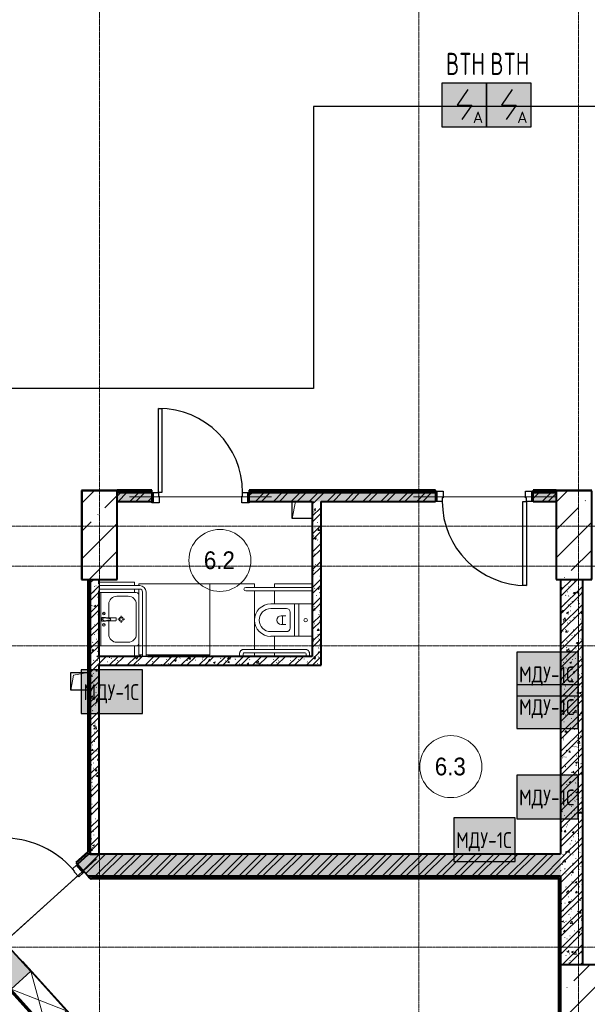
# Model space of a CAD drawing. Header units: millimetres. Extents: x -135639 to 224623, y -383017 to -59102.
# Tile 288 of 494: x 19714 to 26113, y -146767 to -135655. Entities that reach past the tile are written whole.
import ezdxf
from ezdxf.enums import TextEntityAlignment as Align

# ---------------------------------------------------------------- set-up
doc = ezdxf.new("R2010")
doc.units = ezdxf.units.MM
doc.linetypes.add('CONTINOUS', pattern=[0])
doc.linetypes.add('Линия сетки', pattern=[25, 20, -2.5, 0, -2.5])
for name, color, linetype, lineweight in [('A-000-M_MASS', 7, 'Continuous', 18), ('A-010-A_ROOM', 7, 'Continuous', 20), ('A-200-M_WALL', 7, 'Continuous', 18), ('A-200-M_WALL_EXT', 7, 'Continuous', 18), ('A-200-M_WALL_INT', 7, 'Continuous', 18), ('A-200-M_WALL_PAT', 7, 'Continuous', 40), ('A-314-M_WINDOW', 7, 'Continuous', 18), ('A-314-M_WINDOW_OPEN', 7, 'Continuous', 18), ('A-325-M_DOOR', 7, 'Continuous', 18), ('A-325-M_DOOR__FRAME', 7, 'Continuous', 30), ('A-325-M_DOOR_PANEL', 7, 'Continuous', 30), ('A-700-M_FFE', 7, 'Continuous', 18), ('M-520-M_DRAINAGE_FW', 7, 'Continuous', 18), ('S-280-M_COLUMN', 7, 'Continuous', 18), ('S-280-M_STRUCT_FRAME', 7, 'Continuous', 18), ('Z-030-M_GRID', 7, 'Continuous', 9), ('Z-060-M_DETAIL', 7, 'Continuous', 18), ('Арматура воздуховодов', 7, 'Continuous', 18), ('ОС', 5, 'Continuous', 25), ('ПС', 7, 'Continuous', 40), ('СС-011-ПОЖ-СИГНАЛИЗАЦИЯ', 1, 'Continuous', 30)]:
    doc.layers.add(name, color=color, linetype=linetype, lineweight=lineweight)
doc.layers.add('ССПС', color=5, linetype='Continuous')
doc.styles.add('1111', font='isocpeur.ttf')
doc.styles.add('Arial_2', font='arial.ttf', dxfattribs={"width": 0.9, "height": 400})
pattern_1 = [(50, (0, 0), (218.62117, -19.1268), [22.86, -251.46]), (355, (0, 0), (-42.2919, 229.2684), [18.288, -201.168]), (100.451, (18.22, -1.6), (176.3311, 210.1396), [19.428, -213.708]), (46.184, (0, 60.96), (325.295, -50.4516), [34.29, -377.19]), (96.636, (27.1, 56.76), (284.883, 296.9127), [29.142, -320.562]), (351.184, (0, 60.96), (284.8858, 296.9107), [27.432, -301.752]), (21, (30.48, 45.72), (181.9375, -122.7183), [22.86, -251.46]), (326, (30.48, 45.72), (74.1622, 221.0262), [18.288, -201.168]), (71.451, (45.64, 35.5), (256.10035, 98.30526), [19.428, -213.708]), (37.5, (0, 0), (3.70639, 101.4659), [3.353, -195.377, 3.353, -200.863, -201.93]), (37.5, (0, 0), (3.70639, 101.4659), [-402.946, 3.353, -198.577]), (7.5, (0, 0), (80.18358, 120.21653), [3.353, -113.081, 3.353, -190.805, -76.962]), (7.5, (0, 0), (80.18358, 120.21653), [-310.591, 3.353, -73.609]), (327.5, (-67.97, 0), (162.70865, -6.87497), [3.353, -72.847, 3.353, -234.391, -315.468]), (327.5, (-67.97, 0), (162.70865, -6.87497), [-313.944, 3.353, -312.115]), (317.5, (-98.45, 0), (177.75468, 30.51183), [3.353, -95.707, 3.353, -154.534, -224.028]), (317.5, (-98.45, 0), (177.75468, 30.51183), [-256.946, 3.353, -220.675])]
pattern_2 = [(45, (0, 0), (-101.02788, 101.02788), []), (45, (67.35, 0), (-101.02788, 101.02788), [])]
pattern_3 = [(0, (0, 0), (406.4, 101.6), [33.528, -271.272, 33.528, -271.272, -1625.6]), (0, (0, 0), (406.4, 101.6), [-609.6, 33.528, -576.072, 33.528, -271.272, -711.2]), (0, (0, 0), (406.4, 101.6), [-1524, 33.528, -169.672, 33.528, -474.472]), (120, (152.4, 50.8), (-291.18818, 301.15272), [33.528, -271.272, 33.528, -271.272, -1625.6]), (120, (152.4, 50.8), (-291.18818, 301.15272), [-609.6, 33.528, -576.072, 33.528, -271.272, -711.2]), (120, (152.4, 50.8), (-291.18818, 301.15272), [-1524, 33.528, -169.672, 33.528, -474.472]), (240, (203.2, 254), (-115.21182, -402.75272), [33.528, -271.272, 33.528, -271.272, -1625.6]), (240, (203.2, 254), (-115.21182, -402.75272), [-609.6, 33.528, -576.072, 33.528, -271.272, -711.2]), (240, (203.2, 254), (-115.21182, -402.75272), [-1524, 33.528, -169.672, 33.528, -474.472])]

# ---------------------------------------------------------------- blocks, each defined once
blk = doc.blocks.new('101_Дверь_Однопольная - _ПЧ_Мет_900х2000_Служеб помещения_EI30_Пр-4451913-B1_-7_650_')
at = {"layer": 'A-325-M_DOOR', "color": 253, "lineweight": 30, "true_color": 0xaaaaaa}
for p, q in [((-550, 50), (-535, 50)), ((-550, -65), (-550, 50)), ((-535, 50), (-535, -65)), ((535, -65), (535, 50)), ((535, 50), (550, 50)), ((550, 50), (550, -65)), ((-535, -65), (-550, -65)), ((550, -65), (535, -65))]:
    blk.add_line(p, q, dxfattribs=at)
at = {"layer": 'A-325-M_DOOR__FRAME', "color": 253, "true_color": 0xaaaaaa}
for p, q in [((-535, 50), (-475, 50)), ((-535, -65), (-535, 50)), ((-475, 50), (-475, 10)), ((-475, 10), (-465, 10)), ((-465, 10), (-465, -65)), ((465, 10), (475, 10)), ((465, -65), (465, 10)), ((475, 50), (535, 50)), ((475, 10), (475, 50)), ((535, 50), (535, -65)), ((-465, -65), (-535, -65)), ((535, -65), (465, -65))]:
    blk.add_line(p, q, dxfattribs=at)
at = {"layer": 'A-325-M_DOOR_PANEL', "color": 253, "true_color": 0xaaaaaa}
for p, q in [((-475, 1000), (-435, 1000)), ((-475, 50), (-475, 1000)), ((-435, 1000), (-435, 50)), ((-435, 50), (-475, 50))]:
    blk.add_line(p, q, dxfattribs=at)
blk.add_arc((-475, 50), 950, 0, 90, dxfattribs=at)
blk = doc.blocks.new('101_Дверь_Однопольная - _ПЧ_Мет_1000х2000_Тех помещения_EI60_Пр-4453308-B1_-7_650_')
at = {"layer": 'A-325-M_DOOR', "color": 253, "lineweight": 30, "true_color": 0xaaaaaa}
for p, q in [((-600, 100), (-585, 100)), ((-600, -15), (-600, 100)), ((-585, 100), (-585, -15)), ((585, -15), (585, 100)), ((585, 100), (600, 100)), ((600, 100), (600, -15)), ((-585, -15), (-600, -15)), ((600, -15), (585, -15))]:
    blk.add_line(p, q, dxfattribs=at)
at = {"layer": 'A-325-M_DOOR__FRAME', "color": 253, "true_color": 0xaaaaaa}
for p, q in [((-585, 100), (-525, 100)), ((-585, -15), (-585, 100)), ((-525, 100), (-525, 60)), ((-525, 60), (-515, 60)), ((-515, 60), (-515, -15)), ((515, 60), (525, 60)), ((515, -15), (515, 60)), ((525, 100), (585, 100)), ((525, 60), (525, 100)), ((585, 100), (585, -15)), ((-515, -15), (-585, -15)), ((585, -15), (515, -15))]:
    blk.add_line(p, q, dxfattribs=at)
at = {"layer": 'A-325-M_DOOR_PANEL', "color": 253, "true_color": 0xaaaaaa}
for p, q in [((-525, 1150), (-485, 1150)), ((-525, 100), (-525, 1150)), ((-485, 1150), (-485, 100)), ((-485, 100), (-525, 100))]:
    blk.add_line(p, q, dxfattribs=at)
blk.add_arc((-525, 100), 1050, 0, 90, dxfattribs=at)
blk = doc.blocks.new('101_Дверь_Однопольная - _ПЧ_Мет_900х2000_Служеб помещения_Выпадающий порог_EI30_Пр-4452282-B1_-7_650_')
at = {"layer": 'A-325-M_DOOR', "color": 253, "lineweight": 30, "true_color": 0xaaaaaa}
for p, q in [((-550, 50), (-535, 50)), ((-550, -65), (-550, 50)), ((-535, 50), (-535, -65)), ((535, -65), (535, 50)), ((535, 50), (550, 50)), ((550, 50), (550, -65)), ((-535, -65), (-550, -65)), ((550, -65), (535, -65))]:
    blk.add_line(p, q, dxfattribs=at)
at = {"layer": 'A-325-M_DOOR__FRAME', "color": 253, "true_color": 0xaaaaaa}
for p, q in [((-535, 50), (-475, 50)), ((-535, -65), (-535, 50)), ((-475, 50), (-475, 10)), ((-475, 10), (-465, 10)), ((-465, 10), (-465, -65)), ((465, 10), (475, 10)), ((465, -65), (465, 10)), ((475, 50), (535, 50)), ((475, 10), (475, 50)), ((535, 50), (535, -65)), ((-465, -65), (-535, -65)), ((535, -65), (465, -65))]:
    blk.add_line(p, q, dxfattribs=at)
at = {"layer": 'A-325-M_DOOR_PANEL', "color": 253, "true_color": 0xaaaaaa}
for p, q in [((-475, 1000), (-435, 1000)), ((-475, 50), (-475, 1000)), ((-435, 1000), (-435, 50)), ((-435, 50), (-475, 50))]:
    blk.add_line(p, q, dxfattribs=at)
blk.add_arc((-475, 50), 950, 0, 90, dxfattribs=at)
blk = doc.blocks.new('Унитаз напольный_МГН - Унитаз МГН_Поручень_С_----2562005-B1_-7_650_')
at = {"layer": 'M-520-M_DRAINAGE_FW', "color": 253, "true_color": 0xaaaaaa}
for p, q in [((-410, 200), (-410, 195)), ((-410, 195), (-290, 195)), ((-330, 195), (-370, 195)), ((-370, 195), (-370, 0)), ((-330, 0), (-330, 195)), ((-290, 195), (-290, 200)), ((-183, 200), (-183, 50)), ((182, 50), (182, 200)), ((330, 120), (330, 0)), ((370, 0), (370, 120)), ((405, 170), (380, 170)), ((380, 130), (405, 130)), ((410, 190), (405, 190)), ((405, 190), (405, 110)), ((405, 130), (405, 170)), ((-370, 0), (-370, -550)), ((-330, -550), (-330, 0)), ((-183, 50), (182, 50)), ((182, 50), (-183, 50)), ((-183, 50), (-183, 0)), ((-183, 0), (182, 0)), ((182, 0), (182, 50)), ((330, 0), (330, -450)), ((370, -450), (370, 0)), ((405, 110), (410, 110)), ((182, 0), (-183, 0)), ((-183, 0), (-183, -268)), ((-130, -268), (-130, -90)), ((-90, -50), (90, -50)), ((-50, -150), (-50, -100)), ((50, -100), (50, -150)), ((130, -90), (130, -268)), ((182, -268), (182, 0)), ((-50, -135), (50, -135)), ((330, -450), (330, -570)), ((370, -570), (370, -450)), ((405, -580), (380, -580)), ((380, -620), (405, -620)), ((410, -560), (405, -560)), ((405, -560), (405, -640)), ((405, -620), (405, -580)), ((405, -640), (410, -640))]:
    blk.add_line(p, q, dxfattribs=at)
at = {"layer": 'M-520-M_DRAINAGE_FW', "color": 253, "true_color": 0xaaaaaa, "flags": 128}
for points in [[(380, 170), (378, 170), (376, 170), (374, 170), (372, 169), (370, 169), (368, 169), (366, 168), (364, 167), (362, 167), (361, 166), (359, 165), (357, 164), (355, 163), (353, 162), (352, 161), (350, 160), (349, 159), (347, 158), (346, 156), (344, 155), (343, 153), (341, 152), (340, 150), (339, 149), (338, 147), (337, 145), (336, 144), (335, 142), (334, 140), (333, 138), (333, 136), (332, 134), (332, 132), (331, 130), (331, 128), (330, 127), (330, 125), (330, 123), (330, 121)], [(330, -570), (330, -572), (330, -574), (330, -576), (331, -578), (331, -580), (331, -582), (332, -584), (333, -586), (333, -588), (334, -589), (335, -591), (336, -593), (337, -595), (338, -597), (339, -598), (340, -600), (341, -601), (342, -603), (344, -604), (345, -606), (347, -607), (348, -609), (350, -610), (351, -611), (353, -612), (355, -613), (356, -614), (358, -615), (360, -616), (362, -617), (364, -617), (366, -618), (368, -618), (370, -619), (372, -619), (373, -620), (375, -620), (377, -620), (379, -620)]]:
    blk.add_lwpolyline(points, dxfattribs=at)
at = {"layer": 'M-520-M_DRAINAGE_FW', "color": 253, "true_color": 0xaaaaaa}
for centre, radius, start, end in [((0, 125), 20, 0, 180), ((0, 125), 20, 180, 0), ((380, 120), 50, 90, 180), ((380, 120), 10, 90, 180), ((-90, -90), 40, 90, 180), ((90, -90), 40, 360, 90), ((0, -150), 50, 180, 0), ((0, -268), 183, 180, 360), ((0, -268), 130, 180, 0), ((-350, -550), 20, 180, 0), ((380, -570), 50, 180, 270), ((380, -570), 10, 180, 270)]:
    blk.add_arc(centre, radius, start, end, dxfattribs=at)
blk = doc.blocks.new('MR_Зона обслуживания - MR_Зона обслуживания-V68-B1_-7_650_')
at = {"layer": 'A-700-M_FFE', "color": 253, "lineweight": 9, "true_color": 0xaaaaaa}
for p, q in [((-370, 0), (-410, 0)), ((-410, 0), (-410, -504)), ((330, 0), (-330, 0)), ((410, 0), (370, 0)), ((390, -800), (410, -800))]:
    blk.add_line(p, q, dxfattribs=at)
blk = doc.blocks.new('MR_Зона обслуживания - MR_Зона обслуживания-V69-B1_-7_650_')
at = {"layer": 'A-700-M_FFE', "color": 253, "lineweight": 9, "true_color": 0xaaaaaa}
for p, q in [((-113.75, -425), (33.75, -425)), ((73.75, -425), (113.75, -425))]:
    blk.add_line(p, q, dxfattribs=at)
blk = doc.blocks.new('MR_Зона обслуживания - MR_Зона обслуживания-V27-B1_-7_650_')
at = {"layer": 'A-700-M_FFE', "color": 253, "lineweight": 9, "true_color": 0xaaaaaa}
for p, q in [((-113.75, -5), (-113.75, -425)), ((-113.75, -425), (-73.75, -425)), ((-33.75, -425), (113.75, -425))]:
    blk.add_line(p, q, dxfattribs=at)
blk = doc.blocks.new('МГН_Раковина - Тумба-умывальник_600_Угловая-2663686-B1_-7_650_')
at = {"layer": 'M-520-M_DRAINAGE_FW', "color": 253, "true_color": 0xaaaaaa}
for p, q in [((-380, 5), (-380, 460)), ((-340, 460), (-340, 5)), ((-310, 530), (415, 530)), ((415, 490), (-310, 490)), ((415, 550), (420, 550)), ((415, 470), (415, 550)), ((415, 530), (415, 490)), ((420, 470), (415, 470)), ((420, 550), (420, 470)), ((-300, 400), (-300, 420)), ((-170, 420), (170, 420)), ((300, 420), (300, 400)), ((-260, 200), (-260, 330)), ((-10, 250), (-40, 250)), ((0, 290), (0, 260)), ((0, 210), (0, 240)), ((40, 250), (10, 250)), ((260, 330), (260, 200)), ((-17, 73), (-17, 188)), ((-14, 191), (14, 191)), ((17, 188), (17, 73)), ((-400, 5), (-320, 5)), ((-400, 0), (-400, 5)), ((-320, 0), (-400, 0)), ((-340, 5), (-380, 5)), ((-320, 5), (-320, 0)), ((-300, 20), (300, 20)), ((-17, 110), (-170, 110)), ((-70, 40), (-56, 66)), ((-20, 73), (-17, 73)), ((-20, 33), (-20, 73)), ((20, 33), (-20, 33)), ((-17, 60), (-17, 73)), ((170, 110), (17, 110)), ((17, 73), (17, 60)), ((17, 73), (20, 73)), ((20, 73), (20, 33)), ((70, 40), (56, 66))]:
    blk.add_line(p, q, dxfattribs=at)
for centre, radius, start, end in [((-310, 460), 70, 90, 180), ((-310, 460), 30, 90, 180), ((-270, 420), 30, 90, 180), ((270, 420), 30, 0, 90), ((-170, 330), 90, 90, 180), ((170, 330), 90, 0, 90), ((0, 250), 25, 360, 180), ((0, 250), 25, 180, 360), ((-170, 200), 90, 180, 270), ((-14, 188), 3, 90, 180), ((-14, 188), 3, 105, 165), ((-218, 130), 209, 344.1823, 358.4054), ((0, 124), 9.19, 0, 180), ((218, 130), 209, 181.5946, 195.8177), ((14, 188), 3, 0, 90), ((14, 188), 3, 15, 75), ((170, 200), 90, 270, 0), ((-63, 53), 15, 0, 180), ((-63, 53), 15, 180, 0), ((0, 60), 17, 180, 0), ((63, 53), 15, 0, 180), ((63, 53), 15, 180, 0)]:
    blk.add_arc(centre, radius, start, end, dxfattribs=at)
blk = doc.blocks.new('MR_Зона обслуживания - MR_Зона обслуживания-2663687-B1_-7_650_')
at = {"layer": 'A-700-M_FFE', "color": 253, "lineweight": 9, "true_color": 0xaaaaaa}
for p, q in [((400, 800), (-400, 800)), ((-400, 800), (-400, 0)), ((400, 80), (400, 800)), ((-400, 0), (-380, 0)), ((-340, 0), (400, 0)), ((400, 0), (400, 40))]:
    blk.add_line(p, q, dxfattribs=at)
blk = doc.blocks.new('MR_Зона обслуживания - MR_Зона обслуживания-2663688-B1_-7_650_')
at = {"layer": 'A-700-M_FFE', "color": 253, "lineweight": 9, "true_color": 0xaaaaaa}
for p, q in [((60, 400), (-60, 400)), ((-60, 400), (-60, 0))]:
    blk.add_line(p, q, dxfattribs=at)
blk = doc.blocks.new('MR_Зона обслуживания - MR_Зона обслуживания-V80-B1_-7_650_')
at = {"layer": 'A-700-M_FFE', "color": 253, "lineweight": 9, "true_color": 0xaaaaaa}
for p, q in [((-20, 400), (-60, 400)), ((-60, 400), (-60, 0)), ((60, 400), (20, 400)), ((60, 0), (60, 400))]:
    blk.add_line(p, q, dxfattribs=at)
blk = doc.blocks.new('ПР - _ПЧ_1100_100_Оп250-250_Шаг300_Арм16_Арм10-3254885-B1_-7_650_')
at = {"layer": 'S-280-M_STRUCT_FRAME', "color": 21, "true_color": 0xffaaaa}
for p, q in [((-800, 0), (800, 0)), ((-800, 0), (-550, 0)), ((-465, 0), (465, 0)), ((-465, 0), (465, 0)), ((550, 0), (800, 0))]:
    blk.add_line(p, q, dxfattribs=at)
blk = doc.blocks.new('ПР - _ПЧ_1200_200_Оп200-0_Шаг300_Арм16_Арм10-3252914-B1_-7_650_')
at = {"layer": 'S-280-M_STRUCT_FRAME', "color": 21, "true_color": 0xffaaaa}
for p, q in [((-600, 0), (800, 0)), ((-515, 0), (515, 0)), ((-515, 0), (515, 0)), ((600, 0), (800, 0))]:
    blk.add_line(p, q, dxfattribs=at)
blk = doc.blocks.new('135_SLK_GD_AR_rvt-1-B1_-7_650_')
at = {"layer": 'A-200-M_WALL_PAT', "lineweight": 9, "true_color": 0xaaaaaa}
h = blk.add_hatch(dxfattribs=at)
h.set_pattern_fill('FP_11', color=253, style=0, pattern_type=2)
h.set_pattern_definition(pattern_3)
h.paths.add_polyline_path([(30440, 51830), (32540, 51830), (32540, 51850), (30440, 51850), (30440, 51845)])
h.paths.add_polyline_path([(33640, 51830), (33900, 51830), (33900, 51850), (33640, 51850), (33640, 51845)])
h.paths.add_polyline_path([(28950, 51830), (29340, 51830), (29340, 51850), (28950, 51850)])
h = blk.add_hatch(dxfattribs=at)
h.set_pattern_fill('FP_1', color=253, style=0, pattern_type=2)
h.set_pattern_definition(pattern_1)
h.paths.add_polyline_path([(31150, 51730), (32540, 51730), (32540, 51830), (30440, 51830), (30440, 51730)])
h.paths.add_polyline_path([(33900, 51730), (33900, 51830), (33640, 51830), (33640, 51730), (33673, 51730)])
h.paths.add_polyline_path([(29340, 51730), (29340, 51830), (28950, 51830), (28950, 51730)])
h = blk.add_hatch(dxfattribs=at)
h.set_pattern_fill('FP_2', color=253, style=0, pattern_type=2)
h.set_pattern_definition(pattern_2)
h.paths.add_polyline_path([(31150, 51730), (32540, 51730), (32540, 51830), (30440, 51830), (30440, 51730)])
h.paths.add_polyline_path([(33900, 51730), (33900, 51830), (33640, 51830), (33640, 51730), (33673, 51730)])
h.paths.add_polyline_path([(29340, 51730), (29340, 51830), (28950, 51830), (28950, 51730)])
h = blk.add_hatch(dxfattribs=at)
h.set_pattern_fill('FP_1', color=253, style=0, pattern_type=2)
h.set_pattern_definition(pattern_1)
h.paths.add_polyline_path([(31150, 49980), (31250, 49980), (31250, 51730), (31150, 51730), (31150, 50049)])
h = blk.add_hatch(dxfattribs=at)
h.set_pattern_fill('FP_2', color=253, style=0, pattern_type=2)
h.set_pattern_definition(pattern_2)
h.paths.add_polyline_path([(31150, 49980), (31250, 49980), (31250, 51730), (31150, 51730), (31150, 50049)])
h = blk.add_hatch(dxfattribs=at)
h.set_pattern_fill('FP_11', color=253, style=0, pattern_type=2)
h.set_pattern_definition(pattern_3)
h.paths.add_polyline_path([(28626, 47747), (28646, 47765), (28646, 50850), (28626, 50850), (28626, 47774)])
h = blk.add_hatch(dxfattribs=at)
h.set_pattern_fill('FP_1', color=253, style=0, pattern_type=2)
h.set_pattern_definition(pattern_1)
h.paths.add_polyline_path([(28646, 47750), (28746, 47750), (28746, 50850), (28646, 50850), (28646, 47765)])
h = blk.add_hatch(dxfattribs=at)
h.set_pattern_fill('FP_2', color=253, style=0, pattern_type=2)
h.set_pattern_definition(pattern_2)
h.paths.add_polyline_path([(28646, 47750), (28746, 47750), (28746, 50850), (28646, 50850), (28646, 47765)])
h = blk.add_hatch(dxfattribs=at)
h.set_pattern_fill('FP_1', color=253, style=0, pattern_type=2)
h.set_pattern_definition(pattern_1)
h.paths.add_polyline_path([(34200, 46500), (34200, 50850), (33950, 50850), (33950, 46500)])
h = blk.add_hatch(dxfattribs=at)
h.set_pattern_fill('FP_2', color=253, style=0, pattern_type=2)
h.set_pattern_definition(pattern_2)
h.paths.add_polyline_path([(34200, 46500), (34200, 50850), (33950, 50850), (33950, 46500)])
h = blk.add_hatch(dxfattribs=at)
h.set_pattern_fill('FP_1', color=253, style=0, pattern_type=2)
h.set_pattern_definition(pattern_1)
h.paths.add_polyline_path([(31250, 49880), (31250, 49980), (28746, 49980), (28746, 49880), (31083, 49880)])
h = blk.add_hatch(dxfattribs=at)
h.set_pattern_fill('FP_2', color=253, style=0, pattern_type=2)
h.set_pattern_definition(pattern_2)
h.paths.add_polyline_path([(31250, 49880), (31250, 49980), (28746, 49980), (28746, 49880), (31083, 49880)])
h = blk.add_hatch(dxfattribs=at)
h.set_pattern_fill('FP_1', color=253, style=0, pattern_type=2)
h.set_pattern_definition(pattern_1)
h.paths.add_polyline_path([(33673, 47500), (33950, 47500), (33950, 47750), (28630, 47750), (28502, 47635), (28624, 47500), (29907, 47500)])
h = blk.add_hatch(dxfattribs=at)
h.set_pattern_fill('FP_2', color=253, style=0, pattern_type=2)
h.set_pattern_definition(pattern_2)
h.paths.add_polyline_path([(33673, 47500), (33950, 47500), (33950, 47750), (28630, 47750), (28502, 47635), (28624, 47500), (29907, 47500)])
h = blk.add_hatch(dxfattribs=at)
h.set_pattern_fill('FP_11', color=253, style=0, pattern_type=2)
h.set_pattern_definition(pattern_3)
h.paths.add_polyline_path([(33950, 47480), (33950, 47500), (28651, 47500), (28636, 47486), (28642, 47480), (33930, 47480)])
h = blk.add_hatch(dxfattribs=at)
h.set_pattern_fill('FP_11', color=253, style=0, pattern_type=2)
h.set_pattern_definition(pattern_3)
h.paths.add_polyline_path([(33930, 43914), (33950, 43932), (33950, 47480), (33930, 47480), (33930, 43920)])
at = {"layer": 'A-200-M_WALL', "color": 253, "lineweight": 40, "true_color": 0xaaaaaa}
for p, q in [((29340, 51850), (28950, 51850)), ((29340, 51830), (28950, 51830)), ((28950, 51830), (29340, 51830)), ((32540, 51850), (30440, 51850)), ((32540, 51830), (30440, 51830)), ((30440, 51830), (32540, 51830)), ((33900, 51850), (33640, 51850)), ((33900, 51830), (33640, 51830)), ((33640, 51830), (33900, 51830)), ((28626, 50850), (28626, 47774)), ((28646, 50850), (28646, 47765)), ((28646, 47765), (28646, 50850)), ((28621, 47769), (28489, 47650)), ((28621, 47742), (28502, 47635)), ((28502, 47635), (28621, 47742)), ((28621, 47769), (28626, 47774)), ((28626, 47747), (28621, 47742)), ((28630, 47750), (28626, 47747)), ((28626, 47747), (28630, 47750)), ((28746, 47750), (28646, 47750)), ((28646, 47750), (28746, 47750)), ((28651, 47500), (28624, 47500)), ((28650, 47472), (28654, 47475)), ((28651, 47500), (33950, 47500)), ((33950, 47500), (28651, 47500)), ((28654, 47475), (28659, 47480)), ((28659, 47480), (33930, 47480)), ((33930, 47480), (33930, 47475)), ((33930, 47475), (33930, 43920))]:
    blk.add_line(p, q, dxfattribs=at)
at = {"layer": 'A-200-M_WALL_INT', "color": 253, "lineweight": 40, "true_color": 0xaaaaaa}
for p, q in [((28950, 51852), (28548, 51852)), ((28548, 51852), (28548, 51850)), ((28548, 51850), (28548, 50850)), ((29340, 51855), (28950, 51855)), ((28950, 51855), (28950, 51852)), ((29340, 51830), (29340, 51855)), ((32540, 51855), (30440, 51855)), ((30440, 51855), (30440, 51830)), ((32540, 51845), (32540, 51855)), ((33900, 51855), (33640, 51855)), ((33640, 51855), (33640, 51845)), ((33900, 51850), (33900, 51855)), ((34300, 51852), (33900, 51852)), ((33900, 51852), (33900, 51850)), ((28950, 51730), (29340, 51730)), ((30440, 51730), (31150, 51730)), ((31150, 51730), (31150, 49980)), ((31250, 51730), (32540, 51730)), ((31250, 49980), (31250, 51730)), ((33640, 51730), (33900, 51730)), ((28548, 50850), (28548, 50848)), ((28548, 50848), (28621, 50848)), ((28621, 50850), (28621, 47776)), ((28621, 50848), (28621, 50850)), ((28746, 50800), (28746, 50850)), ((33950, 50850), (33950, 47750)), ((34200, 46500), (34200, 50850)), ((28746, 49980), (28746, 50720)), ((29216, 49980), (28746, 49980)), ((31150, 49980), (29296, 49980)), ((31250, 49880), (31250, 49980)), ((28746, 49880), (31250, 49880)), ((28746, 47750), (28746, 49880)), ((28621, 47776), (28485, 47653)), ((28630, 47750), (28646, 47765)), ((28646, 47750), (28630, 47750)), ((28646, 47765), (28646, 47750)), ((33950, 47750), (28746, 47750)), ((28485, 47653), (28502, 47635)), ((28579, 47549), (28624, 47500)), ((28624, 47500), (28636, 47486)), ((28636, 47486), (28651, 47500)), ((28651, 47500), (28636, 47486)), ((28636, 47486), (28647, 47475)), ((28647, 47475), (28653, 47468)), ((28653, 47468), (28661, 47475)), ((28661, 47475), (33925, 47475)), ((33925, 47475), (33925, 43916)), ((33950, 47500), (33950, 46500)), ((33950, 47480), (33950, 47500)), ((33950, 47475), (33950, 47480)), ((33950, 46500), (33950, 47475)), ((27884, 46537), (27880, 46533)), ((27880, 46533), (27976, 46427)), ((30755, 43359), (27884, 46537))]:
    blk.add_line(p, q, dxfattribs=at)
at = {"layer": 'A-325-M_DOOR', "color": 253, "lineweight": 18, "true_color": 0xaaaaaa}
blk.add_blockref('101_Дверь_Однопольная - _ПЧ_Мет_900х2000_Служеб помещения_Выпадающий порог_EI30_Пр-4452282-B1_-7_650_', (29890, 51780), dxfattribs=at)
for name, p, rotation in [('101_Дверь_Однопольная - _ПЧ_Мет_900х2000_Служеб помещения_EI30_Пр-4451913-B1_-7_650_', (33090, 51780), 180), ('101_Дверь_Однопольная - _ПЧ_Мет_1000х2000_Тех помещения_EI60_Пр-4453308-B1_-7_650_', (28124, 47158), 42.10000000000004)]:
    blk.add_blockref(name, p, dxfattribs=dict(at, rotation=rotation))
at = {"layer": 'A-700-M_FFE', "color": 253, "lineweight": 18, "true_color": 0xaaaaaa}
for name, p, rotation in [('MR_Зона обслуживания - MR_Зона обслуживания-V80-B1_-7_650_', (28746, 50760), 269.9999999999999), ('MR_Зона обслуживания - MR_Зона обслуживания-2663687-B1_-7_650_', (29196, 50400), 269.9999999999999), ('MR_Зона обслуживания - MR_Зона обслуживания-V68-B1_-7_650_', (30500, 50390), 270.0000000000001), ('MR_Зона обслуживания - MR_Зона обслуживания-V27-B1_-7_650_', (31150, 50686), 270.0000000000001), ('MR_Зона обслуживания - MR_Зона обслуживания-V69-B1_-7_650_', (31150, 50094), 270.0000000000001), ('MR_Зона обслуживания - MR_Зона обслуживания-2663688-B1_-7_650_', (28746, 50040), 269.9999999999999)]:
    blk.add_blockref(name, p, dxfattribs=dict(at, rotation=rotation))
at = {"layer": 'M-520-M_DRAINAGE_FW', "color": 253, "lineweight": 18, "true_color": 0xaaaaaa}
for name, p, rotation in [('МГН_Раковина - Тумба-умывальник_600_Угловая-2663686-B1_-7_650_', (28746, 50400), 269.9999999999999), ('Унитаз напольный_МГН - Унитаз МГН_Поручень_С_----2562005-B1_-7_650_', (30950, 50390), 270.0000000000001)]:
    blk.add_blockref(name, p, dxfattribs=dict(at, rotation=rotation))
at = {"layer": 'S-280-M_STRUCT_FRAME', "color": 253, "lineweight": 18, "true_color": 0xaaaaaa}
blk.add_blockref('ПР - _ПЧ_1100_100_Оп250-250_Шаг300_Арм16_Арм10-3254885-B1_-7_650_', (29890, 51780), dxfattribs=at)
for name, p, rotation in [('ПР - _ПЧ_1100_100_Оп250-250_Шаг300_Арм16_Арм10-3254885-B1_-7_650_', (33090, 51780), 180), ('ПР - _ПЧ_1200_200_Оп200-0_Шаг300_Арм16_Арм10-3252914-B1_-7_650_', (28124, 47158), 42.10000000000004)]:
    blk.add_blockref(name, p, dxfattribs=dict(at, rotation=rotation))
blk = doc.blocks.new('Бетон-Прямоугольная-Колонна - CLM_Подземные этажи_В40-400х1000-V148-B1_-7_650_')
at = {"layer": 'S-280-M_COLUMN', "lineweight": 9, "true_color": 0xaaaaaa}
h = blk.add_hatch(dxfattribs=at)
h.set_pattern_fill('FP_26', color=253, style=0, pattern_type=2)
h.set_pattern_definition([(45, (-34100, -51350), (-314.309, 314.309), []), (45, (-33785.7, -51350), (-314.309, 314.309), [555.625, -111.125, 3.353, -107.772])])
h.paths.add_polyline_path([(200, -500), (200, 500), (-200, 500), (-200, -500)])
at = {"layer": 'S-280-M_COLUMN', "color": 253, "lineweight": 40, "true_color": 0xaaaaaa}
for p, q in [((200, 500), (-200, 500)), ((-200, 500), (-200, -500)), ((200, -500), (200, 500)), ((-200, -500), (200, -500))]:
    blk.add_line(p, q, dxfattribs=at)
blk = doc.blocks.new('Бетон-Прямоугольная-Колонна - CLM_Подземные этажи_В40-400х1000-V149-B1_-7_650_')
at = {"layer": 'S-280-M_COLUMN', "lineweight": 9, "true_color": 0xaaaaaa}
h = blk.add_hatch(dxfattribs=at)
h.set_pattern_fill('FP_27', color=253, style=0, pattern_type=2)
h.set_pattern_definition([(45, (-28750, -51350), (-314.309, 314.309), []), (45, (-28435.7, -51350), (-314.309, 314.309), [555.625, -111.125, 3.353, -107.772])])
h.paths.add_polyline_path([(200, -500), (200, 500), (-200, 500), (-200, -500)])
at = {"layer": 'S-280-M_COLUMN', "color": 253, "lineweight": 40, "true_color": 0xaaaaaa}
for p, q in [((200, 500), (-200, 500)), ((-200, 500), (-200, -500)), ((200, -500), (200, 500)), ((-200, -500), (200, -500))]:
    blk.add_line(p, q, dxfattribs=at)
blk = doc.blocks.new('Бетон-Прямоугольная-Колонна - CLM_Подземные этажи_В40-400х1000-V153-B1_-7_650_')
at = {"layer": 'S-280-M_COLUMN', "lineweight": 9, "true_color": 0xaaaaaa}
h = blk.add_hatch(dxfattribs=at)
h.set_pattern_fill('FP_33', color=253, style=0, pattern_type=2)
h.set_pattern_definition([(45, (-34150, -46000), (-314.309, 314.309), []), (45, (-33835.7, -46000), (-314.309, 314.309), [555.625, -111.125, 3.353, -107.772])])
h.paths.add_polyline_path([(200, -500), (200, 500), (-200, 500), (-200, -500)])
at = {"layer": 'S-280-M_COLUMN', "color": 253, "lineweight": 40, "true_color": 0xaaaaaa}
for p, q in [((200, 500), (-200, 500)), ((-200, 500), (-200, -500)), ((200, -500), (200, 500)), ((-200, -500), (200, -500))]:
    blk.add_line(p, q, dxfattribs=at)
blk = doc.blocks.new('231_Отверстие прямоуг _Окно_Стена_-Без выреза - Отв_КР для раскоса-1914492-B1_-7_650_')
at = {"layer": 'A-314-M_WINDOW_OPEN', "color": 253, "true_color": 0xaaaaaa}
for p, q in [((-175, 151), (425, 151)), ((425, 151), (-175, 151)), ((425, -151), (-175, -151)), ((-175, -151), (425, -151))]:
    blk.add_line(p, q, dxfattribs=at)
at = {"layer": 'A-314-M_WINDOW_OPEN', "color": 253, "lineweight": 9, "true_color": 0xaaaaaa}
for p, q in [((387.5, 151), (-175, 151)), ((425, 151), (387.5, 151)), ((-175, -151), (-137.5, -151)), ((-137.5, -151), (425, -151))]:
    blk.add_line(p, q, dxfattribs=at)
at = {"layer": 'Z-060-M_DETAIL', "color": 253, "true_color": 0xaaaaaa}
for p, q in [((-175, 150), (-175, -150)), ((425, 150), (-175, 150)), ((425, 150), (-175, -150)), ((-175, 150), (425, -150)), ((425, 150), (425, -150)), ((-175, -150), (425, -150))]:
    blk.add_line(p, q, dxfattribs=at)
blk = doc.blocks.new('ADSK_ОбобщеннаяМодель_ОтверстиеПрямоугольное_вПерекрытии - ADSK_ОтверстиеПрямоугольное_вПерекрытии-2016242-B1_-7_650_')
at = {"layer": 'A-000-M_MASS', "color": 253, "true_color": 0xaaaaaa}
blk.add_line((-125, -125), (-86, 70), dxfattribs=at)
at = {"layer": 'A-000-M_MASS', "color": 253, "lineweight": 30, "true_color": 0xaaaaaa}
for p, q in [((-125, -125), (-125, 70)), ((103, -125), (-125, -125))]:
    blk.add_line(p, q, dxfattribs=at)
blk = doc.blocks.new('ADSK_ОбобщеннаяМодель_ОтверстиеПрямоугольное_вПерекрытии - ADSK_ОтверстиеПрямоугольное_вПерекрытии-V266-B1_-7_650_')
at = {"layer": 'A-000-M_MASS', "color": 253, "lineweight": 30, "true_color": 0xaaaaaa}
for p, q in [((-100, -100), (-100, 100)), ((-100, 100), (95, 100)), ((95, -100), (-100, -100))]:
    blk.add_line(p, q, dxfattribs=at)
at = {"layer": 'A-000-M_MASS', "color": 253, "true_color": 0xaaaaaa}
for p, q in [((-100, -100), (-67, 67)), ((-67, 67), (95, 99))]:
    blk.add_line(p, q, dxfattribs=at)
blk = doc.blocks.new('135_SLK_GD_KR_rvt-1-B1_-7_650_')
at = {"layer": 'A-200-M_WALL_PAT', "lineweight": 9, "true_color": 0xaaaaaa}
h = blk.add_hatch(dxfattribs=at)
h.set_pattern_fill('FP_20', color=253, style=0, pattern_type=2)
h.set_pattern_definition([(45, (0, 0), (-314.309, 314.309), []), (45, (314.3, 0), (-314.309, 314.309), [555.625, -111.125, 3.353, -107.772])])
h.paths.add_polyline_path([(57371, 13447), (57594, 13648), (54339, 17251), (54116, 17050), (57062, 13790)])
h.paths.add_polyline_path([(53714, 17495), (53936, 17696), (50292, 21730), (50069, 21528), (50292, 21282)])
h.paths.add_polyline_path([(49667, 21974), (49890, 22175), (48053, 24208), (47830, 24007), (48737, 23003)])
h.paths.add_polyline_path([(47428, 24452), (47651, 24653), (47552, 24762), (47330, 24560), (47336, 24554)])
h.paths.add_polyline_path([(47183, 24723), (47405, 24925), (47216, 25133), (46994, 24932), (47181, 24725)])
h.paths.add_polyline_path([(46847, 25095), (47069, 25296), (46210, 26247), (45988, 26046), (46845, 25097)])
h.paths.add_polyline_path([(45840, 26209), (46063, 26410), (45872, 26622), (45649, 26420), (45839, 26211)])
h.paths.add_polyline_path([(45502, 26583), (45725, 26785), (44850, 27753), (44627, 27552), (45501, 26585)])
h.paths.add_polyline_path([(44514, 27676), (44737, 27877), (44532, 28104), (44310, 27903), (44512, 27679)])
h.paths.add_polyline_path([(44163, 28065), (44385, 28267), (43910, 28793), (43687, 28592), (44161, 28067)])
h.paths.add_polyline_path([(43173, 29160), (43396, 29362), (43173, 29609), (42950, 29408), (43171, 29163)])
h.paths.add_polyline_path([(42837, 29532), (43060, 29733), (42183, 30704), (41961, 30503), (42835, 29535)])
h.paths.add_polyline_path([(41814, 30665), (42036, 30867), (39876, 33257), (39653, 33056), (41812, 30667)])
h.paths.add_polyline_path([(39251, 33501), (39474, 33702), (35880, 37679), (35658, 37478), (37825, 35080)])
h.paths.add_polyline_path([(35255, 37924), (35478, 38125), (32404, 41527), (32181, 41325), (33673, 39675)])
h.paths.add_polyline_path([(31779, 41771), (32002, 41972), (28378, 45982), (28156, 45781), (30611, 43064)])
h.paths.add_polyline_path([(27753, 46226), (27976, 46427), (24097, 50720), (23875, 50519), (27697, 46288)])
h.paths.add_polyline_path([(23242, 51443), (23057, 51424), (23280, 51625), (23246, 51462)])
h.paths.add_polyline_path([(23426, 51462), (23204, 51261), (23242, 51443), (23421, 51462)])
h.paths.add_polyline_path([(23204, 51261), (23426, 51462), (22177, 52845), (21955, 52643), (23204, 51261)])
h.paths.add_polyline_path([(21808, 52806), (22030, 53008), (21826, 53233), (21604, 53032), (21806, 52808)])
h.paths.add_polyline_path([(21491, 53157), (21714, 53358), (20821, 54345), (20599, 54144), (21489, 53159)])
h.paths.add_polyline_path([(20481, 54275), (20703, 54476), (19865, 55404), (19642, 55203), (20466, 54291)])
h.paths.add_polyline_path([(19425, 55444), (19647, 55645), (19526, 55779), (19304, 55578), (19424, 55444)])
h.paths.add_polyline_path([(19086, 55819), (19308, 56020), (15667, 60050), (15262, 60050), (19085, 55819)])
at = {"layer": 'A-200-M_WALL', "color": 253, "lineweight": 40, "true_color": 0xaaaaaa}
for p, q in [((21947, 52637), (41806, 30659)), ((21950, 52640), (41809, 30661)), ((21953, 52642), (41812, 30664))]:
    blk.add_line(p, q, dxfattribs=at)
at = {"layer": 'A-200-M_WALL_EXT', "color": 253, "lineweight": 40, "true_color": 0xaaaaaa}
for p, q in [((15248, 60037), (57685, 13070)), ((27976, 46427), (27689, 46745))]:
    blk.add_line(p, q, dxfattribs=at)
at = {"layer": 'A-000-M_MASS', "color": 253, "lineweight": 18, "true_color": 0xaaaaaa}
for name, p in [('ADSK_ОбобщеннаяМодель_ОтверстиеПрямоугольное_вПерекрытии - ADSK_ОтверстиеПрямоугольное_вПерекрытии-2016242-B1_-7_650_', (31047, 51660)), ('ADSK_ОбобщеннаяМодель_ОтверстиеПрямоугольное_вПерекрытии - ADSK_ОтверстиеПрямоугольное_вПерекрытии-V266-B1_-7_650_', (28526, 49700))]:
    blk.add_blockref(name, p, dxfattribs=at)
at = {"layer": 'A-314-M_WINDOW', "color": 253, "lineweight": 18, "true_color": 0xaaaaaa, "rotation": 312.1000000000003}
blk.add_blockref('231_Отверстие прямоуг _Окно_Стена_-Без выреза - Отв_КР для раскоса-1914492-B1_-7_650_', (27982, 46197), dxfattribs=at)
at = {"layer": 'S-280-M_COLUMN', "color": 253, "lineweight": 18, "true_color": 0xaaaaaa}
for name, p in [('Бетон-Прямоугольная-Колонна - CLM_Подземные этажи_В40-400х1000-V149-B1_-7_650_', (28750, 51350)), ('Бетон-Прямоугольная-Колонна - CLM_Подземные этажи_В40-400х1000-V148-B1_-7_650_', (34100, 51350)), ('Бетон-Прямоугольная-Колонна - CLM_Подземные этажи_В40-400х1000-V153-B1_-7_650_', (34150, 46000))]:
    blk.add_blockref(name, p, dxfattribs=at)
blk = doc.blocks.new('050_Марка_Помещение - Номер-620969-B1_-7_650_')
at = {"layer": 'A-010-A_ROOM', "color": 253, "true_color": 0xaaaaaa}
blk.add_circle((0, 0), 3.5, dxfattribs=at)
blk = doc.blocks.new('-1 эт')
at = {"layer": 'Z-030-M_GRID', "color": 253, "linetype": 'Линия сетки', "true_color": 0xaaaaaa}
for p, q in [((28750, -19699.3), (28750, 89251.7)), ((32350, -19699.1), (32350, 89251.9)), ((34150, -19701.1), (34150, 89252)), ((154678.5, 51450), (-3681.2, 51450)), ((155950.9, 51000), (-3681.2, 51000)), ((155948.6, 50100), (-3681.2, 50100)), ((155948.8, 46700), (-3681, 46700))]:
    blk.add_line(p, q, dxfattribs=at)
at = {"lineweight": 5}
for name in ['135_SLK_GD_KR_rvt-1-B1_-7_650_', '135_SLK_GD_AR_rvt-1-B1_-7_650_']:
    blk.add_blockref(name, (0, 0), dxfattribs=at)
at = {"layer": 'A-010-A_ROOM', "color": 253, "true_color": 0xaaaaaa, "xscale": 99.99999999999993, "yscale": 99.99999999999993, "zscale": 99.99999999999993}
for p in [(30108.4, 51064.1), (32711.6, 48736.5)]:
    blk.add_blockref('050_Марка_Помещение - Номер-620969-B1_-7_650_', p, dxfattribs=at)
at = {"layer": 'A-010-A_ROOM', "color": 253, "lineweight": 9, "true_color": 0xaaaaaa, "char_height": 200, "width": 432.911, "attachment_point": 1, "style": 'Arial_2'}
for s, insert in [('6.2', (29927.7, 51165.8)), ('6.3', (32530.9, 48838.2))]:
    blk.add_mtext(s, dxfattribs=dict(at, insert=insert))
blk = doc.blocks.new('*U4706')
at = {"lineweight": 35, "true_color": 0xffffff}
h = blk.add_hatch(color=7, dxfattribs=at)
h.dxf.hatch_style = 1
h.paths.add_polyline_path([(0, 500), (0, 0), (500, 0), (500, 500)])
at = {"color": 1, "linetype": 'ByBlock', "lineweight": -2}
for p, q in [((289, 426), (167, 250)), ((167, 250), (333, 250)), ((333, 250), (219, 86))]:
    blk.add_line(p, q, dxfattribs=at)
at = {"color": 1, "linetype": 'ByBlock', "lineweight": -2, "ltscale": 0.1}
blk.add_lwpolyline([(0, 500), (500, 500), (500, 0), (0, 0)], close=True, dxfattribs=at)
at = {"color": 1, "linetype": 'ByBlock', "lineweight": -2, "ltscale": 1000, "style": '1111'}
blk.add_text('A', height=128, dxfattribs=at).set_placement((403, 49), align=Align.CENTER)
at = {"color": 0, "linetype": 'ByBlock', "lineweight": -2, "style": '1111'}
blk.add_attdef('INDEX', (-63, -235), '', height=125, dxfattribs=at)
at = {"color": 0, "linetype": 'ByBlock', "lineweight": -2, "style": '1111', "flags": 1}
for tag, p in [('NAME_DEVICE', (-64, -421)), ('NUM_POM', (-82, -847))]:
    blk.add_attdef(tag, p, '', height=125, dxfattribs=at)
at = {"color": 0, "linetype": 'ByBlock', "lineweight": -2, "style": '1111', "width": 0.7}
blk.add_attdef('NUM_DEVICE', (-64, -630), '', height=125, dxfattribs=at)
blk = doc.blocks.new('ger')
at = {"lineweight": 40, "ltscale": 2, "true_color": 0xffffff}
h = blk.add_hatch(color=7, dxfattribs=at)
h.dxf.hatch_style = 1
h.paths.add_polyline_path([(491036, -67336), (491036, -66843), (490345, -66843), (490345, -67336)])
at = {"layer": 'ОС', "color": 1, "lineweight": 30}
blk.add_lwpolyline([(491036, -66843), (490345, -66843), (490345, -67336), (491036, -67336)], close=True, dxfattribs=at)
at = {"layer": 'ССПС', "color": 1, "lineweight": -2, "ltscale": 1000, "style": '1111', "width": 0.8}
blk.add_text('МДУ-1С', height=180, dxfattribs=at).set_placement((490371, -67186))

msp = doc.modelspace()

# ---------------------------------------------------------------- linework, layer by layer
at = {"layer": 'СС-011-ПОЖ-СИГНАЛИЗАЦИЯ', "lineweight": 30}
msp.add_lwpolyline([(74125, -136764), (50268, -136764), (50268, -136986), (36947, -136986), (36947, -140749), (35821, -140749), (35821, -136986), (34541, -136986), (34541, -136636), (23028, -136636), (23028, -139818), (16351, -139818)], dxfattribs=at)

# ---------------------------------------------------------------- block references
msp.add_blockref('-1 эт', (-8137, -192821))
at = {"layer": 'Арматура воздуховодов', "lineweight": 30}
for p in [(-465027, -75948), (-469937, -76148), (-465027, -76317), (-465027, -77337), (-465735, -77818)]:
    msp.add_blockref('ger', p, dxfattribs=at)
at = {"layer": 'ПС', "color": 7, "linetype": 'CONTINOUS', "lineweight": 30, "ltscale": 100}
ref = msp.add_blockref('*U4706', (24478, -136869), dxfattribs=dict(at, xscale=1.000736, yscale=1.000736, zscale=1.000736))
ref.add_attrib('NUM_DEVICE', 'BTH', dxfattribs={"layer": '0', "color": 0, "linetype": 'ByBlock', "lineweight": -2, "ltscale": 100, "height": 250.2, "style": '1111', "width": 0.7}).set_placement((24740, -136279), align=Align.CENTER)
ref = msp.add_blockref('*U4706', (24978, -136869), dxfattribs=dict(at, xscale=1.000736, yscale=1.000736, zscale=1.000736))
ref.add_attrib('NUM_DEVICE', 'BTH', dxfattribs={"layer": '0', "color": 0, "linetype": 'ByBlock', "lineweight": -2, "ltscale": 100, "height": 250.2, "style": '1111', "width": 0.7}).set_placement((25240, -136279), align=Align.CENTER)

doc.saveas('drawing.dxf')
